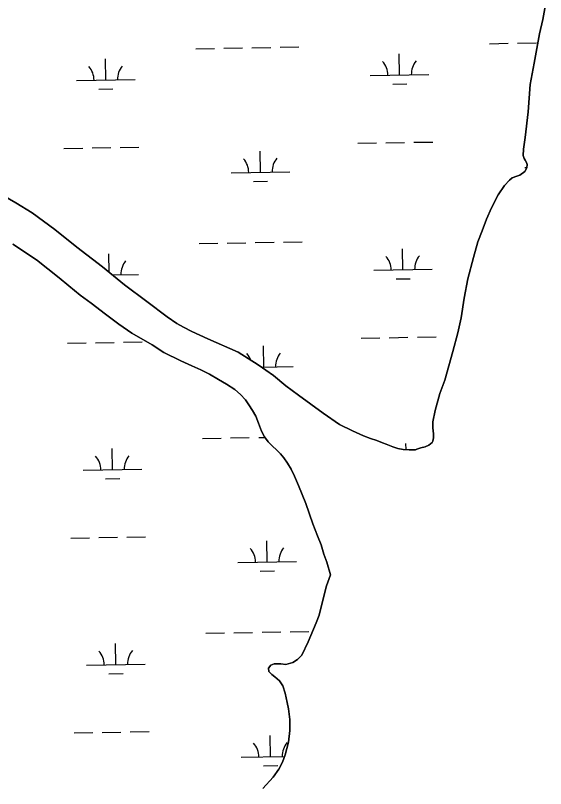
# Model space of a CAD drawing. Extents: x 3892998 to 3931244, y 278583 to 304547.
# Drawn here: x 3920485 to 3921390, y 299148 to 300467 of the extents above; entities that cross this region are included whole.
import ezdxf

# ---------------------------------------------------------------- set-up
doc = ezdxf.new("R2010")
doc.units = 0
doc.layers.add('V-TOPO-SHOR', color=7, linetype='Continuous')
doc.layers.add('V-WETL-SWMP', color=7, linetype='Continuous')

msp = doc.modelspace()

# ---------------------------------------------------------------- linework, layer by layer
at = {"layer": 'V-TOPO-SHOR'}
for points in [[(3921309.3, 300161), (3921320.2, 300176.9), (3921328.8, 300186.4), (3921333.7, 300190.1), (3921341.7, 300193), (3921346.7, 300194.6), (3921355.3, 300200.9), (3921358.6, 300207.4), (3921359.3, 300213.2), (3921358, 300216.1), (3921355.9, 300220.1), (3921353.7, 300223.2), (3921352.2, 300228.1), (3921352.8, 300239), (3921355.7, 300259.3), (3921360.6, 300302.8), (3921364.2, 300349.5), (3921370.8, 300385.8), (3921380.4, 300435.9), (3921385.7, 300460.3), (3921390.5, 300485.5)], [(3920463.9, 300159.9), (3920485.6, 300147.4), (3920513.5, 300130.5), (3920552.5, 300102.1), (3920589.8, 300071.6), (3920633.7, 300038.3), (3920671.5, 300007.7), (3920709.3, 299979), (3920743.9, 299952.8), (3920760.9, 299941.6), (3920772, 299935), (3920786.5, 299927.8), (3920813.6, 299915.1)], [(3921168.2, 299725.9), (3921170.5, 299727.2), (3921177.3, 299729.1), (3921184.6, 299730.8), (3921191.3, 299733.8), (3921196.9, 299738.5), (3921197.9, 299740.4), (3921199.2, 299746.1), (3921199, 299752.9), (3921197.8, 299763.1), (3921198.2, 299773.6), (3921201.9, 299792.8), (3921210, 299822.2), (3921218.5, 299845), (3921232.1, 299893.7), (3921240.7, 299925.4), (3921246.4, 299951.1), (3921251.7, 299984.5), (3921257.6, 300017.9), (3921267.4, 300054.1), (3921275, 300081.1), (3921282, 300099.6), (3921289.6, 300119.6), (3921298.1, 300139.2), (3921309.3, 300161)], [(3921023.1, 299512.7), (3921017, 299534.2), (3921012, 299547.8), (3921007.1, 299563.8), (3921000.9, 299579), (3920993, 299599.3), (3920981, 299634.2), (3920968.5, 299665), (3920961.7, 299680.6), (3920955.9, 299692.8), (3920949.7, 299703), (3920943.3, 299712.3), (3920937.7, 299719.2), (3920930.8, 299726), (3920923.9, 299731.9), (3920916.7, 299739.2), (3920910.5, 299747.8), (3920905.4, 299757.6), (3920900.1, 299771.4), (3920895.6, 299783.3), (3920890.2, 299793), (3920883.8, 299802.7), (3920877.8, 299811.1), (3920869.6, 299820.1), (3920859.7, 299828.9), (3920845.7, 299838.2), (3920832, 299845.8), (3920816.7, 299854.8), (3920801.9, 299862.4), (3920786.2, 299869.3), (3920767.3, 299877.7), (3920738.2, 299891.9), (3920718.3, 299904.9), (3920683.8, 299925.1), (3920661.5, 299940.3), (3920638.9, 299957.2), (3920614.2, 299976.3), (3920595.5, 299989.9), (3920576, 300005.6), (3920559.8, 300019.3), (3920521, 300050), (3920480.7, 300077.1)], [(3920813.6, 299915.1), (3920865.3, 299892.3), (3920899.6, 299870.8), (3920926, 299852.5), (3920946.9, 299835.3), (3920968.7, 299819.2), (3921010.9, 299788.3), (3921038.3, 299769.3), (3921060.6, 299758.3), (3921079.5, 299749.5), (3921091.7, 299745.4), (3921102.1, 299741.6), (3921111.8, 299737.7), (3921118.1, 299735.3), (3921129.9, 299731), (3921138.4, 299728.2), (3921147.5, 299726.4), (3921157.8, 299726.1), (3921168.2, 299725.9)], [(3920998.5, 299430.5), (3921003.7, 299443.3), (3921006.9, 299455.6), (3921016.5, 299493.5), (3921023.1, 299512.7)], [(3920907.5, 299147.6), (3920925.1, 299167), (3920934.9, 299180.9), (3920941.2, 299192.7), (3920945.8, 299204.9), (3920951.7, 299226.7), (3920953.8, 299246.9), (3920953.7, 299265.6), (3920951.4, 299283.8), (3920949.3, 299294.3), (3920945.8, 299310.5), (3920941.9, 299322.7), (3920936.3, 299331.4), (3920928.2, 299338.5), (3920922.7, 299342.2), (3920918, 299347.5), (3920917.3, 299353), (3920921.3, 299358.2), (3920927.2, 299360.5), (3920938.4, 299360.4), (3920946.8, 299359.2), (3920958.7, 299362.5), (3920967, 299367.6), (3920974.3, 299375), (3920985, 299397.9), (3920998.5, 299430.5)]]:
    msp.add_lwpolyline(points, dxfattribs=at)
at = {"layer": 'V-WETL-SWMP'}
for p, q in [((3921390.5, 300485.5), (3921385.7, 300460.3)), ((3921385.7, 300460.3), (3921380.4, 300435.9)), ((3921380.4, 300435.9), (3921370.8, 300385.8)), ((3921294.8, 300419.2), (3921326.8, 300419.8)), ((3921342.8, 300420), (3921374.8, 300420.6)), ((3920793, 300410.5), (3920825, 300411.1)), ((3920841, 300411.4), (3920873, 300411.9)), ((3920889, 300412.2), (3920921, 300412.7)), ((3920937, 300413), (3920969, 300413.6)), ((3921141.1, 300365.8), (3921140.5, 300401.8)), ((3920639.3, 300357.1), (3920638.7, 300393.1)), ((3921370.8, 300385.8), (3921364.2, 300349.5)), ((3921091.1, 300364.9), (3921191.1, 300366.7)), ((3920589.3, 300356.2), (3920689.3, 300358)), ((3921129.4, 300350.2), (3921153.4, 300350.6)), ((3921364.2, 300349.5), (3921360.6, 300302.8)), ((3920627.6, 300341.5), (3920651.6, 300341.9)), ((3921360.6, 300302.8), (3921355.7, 300259.3)), ((3921355.7, 300259.3), (3921352.8, 300239)), ((3920663.9, 300242.1), (3920695.9, 300242.6)), ((3921069.7, 300249.1), (3921101.7, 300249.7)), ((3921117.7, 300249.9), (3921149.7, 300250.5)), ((3921165.7, 300250.8), (3921197.7, 300251.3)), ((3920567.9, 300240.4), (3920599.9, 300241)), ((3920615.9, 300241.3), (3920647.9, 300241.8)), ((3920903.5, 300199.8), (3920902.9, 300235.8)), ((3921352.8, 300239), (3921352.2, 300228.1)), ((3921352.2, 300228.1), (3921353.7, 300223.2)), ((3921353.7, 300223.2), (3921355.9, 300220.1)), ((3921355.9, 300220.1), (3921358, 300216.1)), ((3921358, 300216.1), (3921359.3, 300213.2)), ((3921355.3, 300207.6), (3921358.7, 300207.7)), ((3921358.6, 300207.4), (3921355.3, 300200.9)), ((3921359.3, 300213.2), (3921358.6, 300207.4)), ((3920853.5, 300198.9), (3920953.5, 300200.7)), ((3921333.7, 300190.1), (3921328.8, 300186.4)), ((3921341.7, 300193), (3921333.7, 300190.1)), ((3921346.7, 300194.6), (3921341.7, 300193)), ((3921355.3, 300200.9), (3921346.7, 300194.6)), ((3920891.8, 300184.2), (3920915.8, 300184.6)), ((3921320.2, 300176.9), (3921309.3, 300161)), ((3921328.8, 300186.4), (3921320.2, 300176.9)), ((3920485.6, 300147.4), (3920463.9, 300159.9)), ((3921309.3, 300161), (3921298.1, 300139.2)), ((3920513.5, 300130.5), (3920485.6, 300147.4)), ((3921298.1, 300139.2), (3921289.6, 300119.6)), ((3920552.5, 300102.1), (3920513.5, 300130.5)), ((3921289.6, 300119.6), (3921282, 300099.6)), ((3920589.8, 300071.6), (3920552.5, 300102.1)), ((3921282, 300099.6), (3921275, 300081.1)), ((3920480.7, 300077.1), (3920521, 300050)), ((3920633.7, 300038.3), (3920589.8, 300071.6)), ((3920798.7, 300077.9), (3920830.7, 300078.5)), ((3920846.7, 300078.7), (3920878.7, 300079.3)), ((3920894.7, 300079.6), (3920926.7, 300080.1)), ((3920942.7, 300080.4), (3920974.7, 300080.9)), ((3921275, 300081.1), (3921267.4, 300054.1)), ((3920645, 300029.1), (3920644.4, 300060.5)), ((3921146.9, 300033.2), (3921146.3, 300069.2)), ((3920521, 300050), (3920559.8, 300019.3)), ((3921267.4, 300054.1), (3921257.6, 300017.9)), ((3920671.5, 300007.7), (3920633.7, 300038.3)), ((3921096.9, 300032.3), (3921196.9, 300034)), ((3920559.8, 300019.3), (3920576, 300005.6)), ((3920650.6, 300024.6), (3920695, 300025.4)), ((3921135.2, 300017.5), (3921159.2, 300018)), ((3921257.6, 300017.9), (3921251.7, 299984.5)), ((3920576, 300005.6), (3920595.5, 299989.9)), ((3920709.3, 299979), (3920671.5, 300007.7)), ((3920595.5, 299989.9), (3920614.2, 299976.3)), ((3920743.9, 299952.8), (3920709.3, 299979)), ((3921251.7, 299984.5), (3921246.4, 299951.1)), ((3920614.2, 299976.3), (3920638.9, 299957.2)), ((3920638.9, 299957.2), (3920661.5, 299940.3)), ((3920760.9, 299941.6), (3920743.9, 299952.8)), ((3920661.5, 299940.3), (3920683.8, 299925.1)), ((3920772, 299935), (3920760.9, 299941.6)), ((3921246.4, 299951.1), (3921240.7, 299925.4)), ((3920786.5, 299927.8), (3920772, 299935)), ((3920813.6, 299915.1), (3920786.5, 299927.8)), ((3920683.8, 299925.1), (3920718.3, 299904.9)), ((3920865.3, 299892.3), (3920813.6, 299915.1)), ((3921075.5, 299916.5), (3921107.5, 299917)), ((3921123.5, 299917.3), (3921155.5, 299917.9)), ((3921171.5, 299918.2), (3921203.5, 299918.7)), ((3921240.7, 299925.4), (3921232.1, 299893.7)), ((3920573.7, 299907.8), (3920605.6, 299908.4)), ((3920621.6, 299908.6), (3920653.6, 299909.2)), ((3920669.6, 299909.5), (3920701.6, 299910)), ((3920718.3, 299904.9), (3920738.2, 299891.9)), ((3920909.3, 299867.2), (3920908.6, 299903.2)), ((3920738.2, 299891.9), (3920767.3, 299877.7)), ((3920899.6, 299870.8), (3920865.3, 299892.3)), ((3921232.1, 299893.7), (3921218.5, 299845)), ((3920767.3, 299877.7), (3920786.2, 299869.3)), ((3920786.2, 299869.3), (3920801.9, 299862.4)), ((3920801.9, 299862.4), (3920816.7, 299854.8)), ((3920926, 299852.5), (3920899.6, 299870.8)), ((3920904.9, 299867.1), (3920959.2, 299868)), ((3920816.7, 299854.8), (3920832, 299845.8)), ((3920946.9, 299835.3), (3920926, 299852.5)), ((3920832, 299845.8), (3920845.7, 299838.2)), ((3920845.7, 299838.2), (3920859.7, 299828.9)), ((3920968.7, 299819.2), (3920946.9, 299835.3)), ((3921218.5, 299845), (3921210, 299822.2)), ((3920859.7, 299828.9), (3920869.6, 299820.1)), ((3920869.6, 299820.1), (3920877.8, 299811.1)), ((3921210, 299822.2), (3921201.9, 299792.8)), ((3920877.8, 299811.1), (3920883.8, 299802.7)), ((3921010.9, 299788.3), (3920968.7, 299819.2)), ((3920883.8, 299802.7), (3920890.2, 299793)), ((3920890.2, 299793), (3920895.6, 299783.3)), ((3920895.6, 299783.3), (3920900.1, 299771.4)), ((3921038.3, 299769.3), (3921010.9, 299788.3)), ((3921201.9, 299792.8), (3921198.2, 299773.6)), ((3920900.1, 299771.4), (3920905.4, 299757.6)), ((3921060.6, 299758.3), (3921038.3, 299769.3)), ((3921198.2, 299773.6), (3921197.8, 299763.1)), ((3920905.4, 299757.6), (3920910.5, 299747.8)), ((3921079.5, 299749.5), (3921060.6, 299758.3)), ((3921197.8, 299763.1), (3921199, 299752.9)), ((3920804.5, 299745.3), (3920836.5, 299745.8)), ((3920852.5, 299746.1), (3920884.5, 299746.7)), ((3920900.5, 299746.9), (3920911, 299747.1)), ((3920910.5, 299747.8), (3920916.7, 299739.2)), ((3921091.7, 299745.4), (3921079.5, 299749.5)), ((3921102.1, 299741.6), (3921091.7, 299745.4)), ((3921111.8, 299737.7), (3921102.1, 299741.6)), ((3921199.2, 299746.1), (3921197.9, 299740.4)), ((3921199, 299752.9), (3921199.2, 299746.1)), ((3920650.8, 299691.9), (3920650.2, 299727.9)), ((3920916.7, 299739.2), (3920923.9, 299731.9)), ((3920923.9, 299731.9), (3920930.8, 299726)), ((3921118.2, 299735.3), (3921111.8, 299737.7)), ((3921129.9, 299731), (3921118.2, 299735.3)), ((3921138.4, 299728.2), (3921129.9, 299731)), ((3921147.5, 299726.4), (3921138.4, 299728.2)), ((3921152.2, 299726.3), (3921152, 299736.5)), ((3921177.3, 299729.1), (3921170.5, 299727.2)), ((3921184.6, 299730.8), (3921177.3, 299729.1)), ((3921191.3, 299733.8), (3921184.6, 299730.8)), ((3921196.9, 299738.5), (3921191.3, 299733.8)), ((3921197.9, 299740.4), (3921196.9, 299738.5)), ((3920930.8, 299726), (3920937.7, 299719.2)), ((3920937.7, 299719.2), (3920943.3, 299712.3)), ((3921157.8, 299726.1), (3921147.5, 299726.4)), ((3921168.2, 299725.9), (3921157.8, 299726.1)), ((3921170.5, 299727.2), (3921168.2, 299725.9)), ((3920943.3, 299712.3), (3920949.7, 299703)), ((3920949.7, 299703), (3920955.9, 299692.8)), ((3920600.8, 299691), (3920700.8, 299692.7)), ((3920955.9, 299692.8), (3920961.7, 299680.6)), ((3920639.1, 299676.2), (3920663.1, 299676.6)), ((3920961.7, 299680.6), (3920968.5, 299665)), ((3920968.5, 299665), (3920981, 299634.2)), ((3920981, 299634.2), (3920993, 299599.3)), ((3920993, 299599.3), (3921000.9, 299579)), ((3920579.4, 299575.2), (3920611.4, 299575.7)), ((3920627.4, 299576), (3920659.4, 299576.6)), ((3920675.4, 299576.8), (3920707.4, 299577.4)), ((3920915, 299534.6), (3920914.4, 299570.5)), ((3921000.9, 299579), (3921007.1, 299563.8)), ((3921007.1, 299563.8), (3921012, 299547.8)), ((3921012, 299547.8), (3921017, 299534.2)), ((3920865, 299533.7), (3920965, 299535.4)), ((3921017, 299534.2), (3921023.1, 299512.7)), ((3920903.3, 299518.9), (3920927.3, 299519.3)), ((3921023.1, 299512.7), (3921016.5, 299493.5)), ((3921016.5, 299493.5), (3921006.9, 299455.6)), ((3921006.9, 299455.6), (3921003.7, 299443.3)), ((3921003.7, 299443.3), (3920998.5, 299430.5)), ((3920998.5, 299430.5), (3920985, 299397.9)), ((3920810.3, 299412.6), (3920842.3, 299413.2)), ((3920858.3, 299413.5), (3920890.2, 299414)), ((3920906.2, 299414.3), (3920938.2, 299414.9)), ((3920954.2, 299415.1), (3920986.2, 299415.7)), ((3920985, 299397.9), (3920974.3, 299375)), ((3920656.6, 299359.2), (3920655.9, 299395.2)), ((3920974.3, 299375), (3920967, 299367.6)), ((3920606.6, 299358.4), (3920706.6, 299360.1)), ((3920921.3, 299358.2), (3920917.3, 299353)), ((3920927.2, 299360.5), (3920921.3, 299358.2)), ((3920938.4, 299360.4), (3920927.2, 299360.5)), ((3920946.8, 299359.2), (3920938.4, 299360.4)), ((3920958.7, 299362.5), (3920946.8, 299359.2)), ((3920967, 299367.6), (3920958.7, 299362.5)), ((3920917.3, 299353), (3920918, 299347.5)), ((3920918, 299347.5), (3920922.7, 299342.2)), ((3920644.8, 299343.6), (3920668.8, 299344)), ((3920922.7, 299342.2), (3920928.2, 299338.5)), ((3920928.2, 299338.5), (3920936.3, 299331.4)), ((3920936.3, 299331.4), (3920941.9, 299322.7)), ((3920941.9, 299322.7), (3920945.8, 299310.5)), ((3920945.8, 299310.5), (3920949.3, 299294.3)), ((3920949.3, 299294.3), (3920951.4, 299283.8)), ((3920951.4, 299283.8), (3920953.7, 299265.6)), ((3920953.7, 299265.6), (3920953.8, 299246.9)), ((3920585.2, 299242.6), (3920617.2, 299243.1)), ((3920633.2, 299243.4), (3920665.2, 299243.9)), ((3920681.2, 299244.2), (3920713.2, 299244.8)), ((3920953.8, 299246.9), (3920951.7, 299226.7)), ((3920920.8, 299201.9), (3920920.1, 299237.9)), ((3920951.7, 299226.7), (3920945.8, 299204.9)), ((3920870.8, 299201.1), (3920944.9, 299202.3)), ((3920945.8, 299204.9), (3920941.2, 299192.7)), ((3920909, 299186.3), (3920933, 299186.7)), ((3920941.2, 299192.7), (3920934.9, 299180.9)), ((3920934.9, 299180.9), (3920925.1, 299167)), ((3920925.1, 299167), (3920907.5, 299147.6))]:
    msp.add_line(p, q, dxfattribs=at)
for centre, start, end in [((3921085.9, 300365.3), 0.2199, 41.7635), ((3921196.4, 300367.2), 140.2199, 181.7635), ((3920584.1, 300356.6), 0.2199, 41.7635), ((3920694.5, 300358.5), 140.2199, 181.7635), ((3920848.3, 300199.3), 0.2199, 41.7635), ((3920958.7, 300201.2), 140.2199, 181.7635), ((3920700.3, 300025.9), 140.2199, 181.7635), ((3921091.6, 300032.7), 0.2199, 41.7635), ((3921202.1, 300034.6), 140.2199, 181.7635), ((3920854, 299866.7), 19.7035, 41.7635), ((3920964.5, 299868.6), 140.2199, 181.7635), ((3920595.6, 299691.4), 0.2199, 41.7635), ((3920706, 299693.3), 140.2199, 181.7635), ((3920859.8, 299534.1), 0.2199, 41.7635), ((3920970.2, 299536), 140.2199, 181.7635), ((3920601.3, 299358.8), 0.2199, 41.7635), ((3920711.8, 299360.7), 140.2199, 181.7635), ((3920865.5, 299201.4), 0.2199, 41.7635), ((3920976, 299203.4), 140.2199, 181.7635)]:
    msp.add_arc(centre, 35.2, start, end, dxfattribs=at)

doc.saveas('drawing.dxf')
